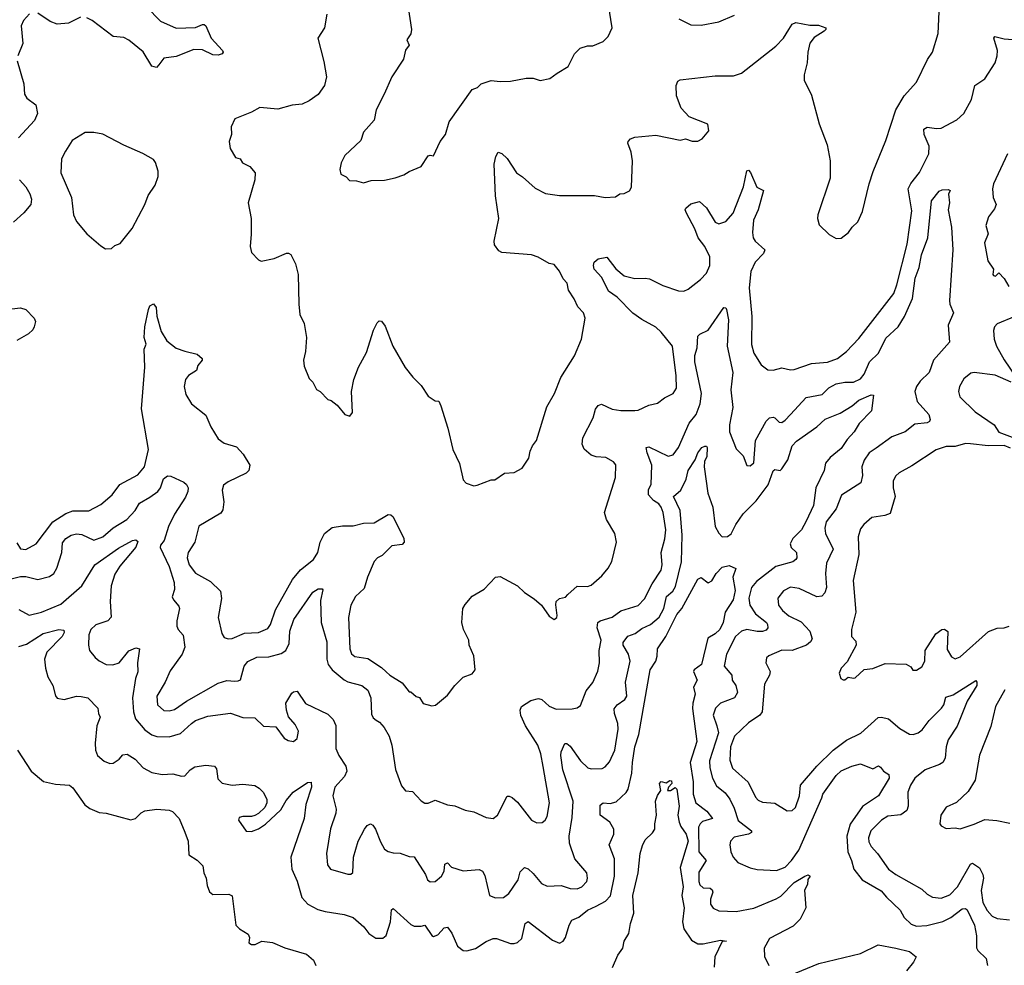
# Model space of a CAD drawing. Extents: x 1771496 to 1971148, y 471553 to 643630.
# Tile 385 of 656: x 1873110 to 1878736, y 554946 to 560351. Entities that reach past the tile are written whole.
import ezdxf

# ---------------------------------------------------------------- set-up
doc = ezdxf.new("R2010")
doc.units = 0

msp = doc.modelspace()

# ---------------------------------------------------------------- linework, layer by layer
at = {"layer": '0CON10XD'}
for points in [[(1873834.5, 560425), (1873915, 560342.1), (1874005, 560301.5), (1874115, 560306.5), (1874155, 560324.3), (1874165, 560324), (1874174, 560315), (1874204.7, 560244.7), (1874268.8, 560175), (1874273.3, 560165), (1874267.5, 560155), (1874245, 560148), (1874215, 560150), (1874155, 560178.1), (1874105, 560181.1), (1874005, 560140), (1873935, 560131.9), (1873905, 560093.8), (1873892.7, 560077.3), (1873865, 560084.4), (1873816.4, 560166.4), (1873735, 560233.6), (1873705, 560249.1), (1873643.9, 560253.9), (1873525, 560345.5), (1873495, 560362.2)], [(1875326, 560445), (1875350, 560295), (1875345, 560270), (1875323.3, 560235), (1875336.2, 560205), (1875314.2, 560175.8), (1875304.2, 560125), (1875236, 560025), (1875194, 559925), (1875146.9, 559835), (1875135, 559776.7), (1875075, 559707.5), (1875059.1, 559660.9), (1874967.5, 559575), (1874947, 559533), (1874940, 559495), (1874945, 559467.5), (1874975, 559452.5), (1874995, 559432.5), (1875035, 559430), (1875075, 559417.5), (1875118.3, 559431.7), (1875195, 559433.3), (1875255, 559446.7), (1875305.9, 559464.1), (1875335, 559483.3), (1875405, 559512.5), (1875445, 559572.5), (1875455, 559576.7), (1875475, 559572.5), (1875513.3, 559655), (1875543.3, 559695), (1875565, 559767.5), (1875695, 559952.5), (1875726.1, 559963.9), (1875746.4, 559983.6), (1875805, 560002.5), (1875855, 559996.7), (1875915, 560000), (1876005, 560016.2), (1876045, 560016.7), (1876085, 560003.3), (1876140, 560015), (1876182.5, 560045), (1876245, 560082.5), (1876281.2, 560155), (1876312.7, 560187.3), (1876355, 560201.2), (1876385, 560201.2), (1876443.6, 560226.4), (1876473.3, 560255), (1876496.2, 560305), (1876475.4, 560435.4)], [(1873166, 560385), (1873132.9, 560347.1), (1873119.1, 560315), (1873128.5, 560215), (1873100.4, 560145)], [(1873457.5, 560365), (1873389.2, 560330.8), (1873325, 560325.4), (1873285, 560340), (1873215, 560387.3)], [(1874865, 560382.5), (1874851.4, 560305), (1874814.2, 560245), (1874847.5, 560112.5), (1874864, 560025), (1874851.4, 559975), (1874815, 559924.2), (1874763.6, 559886.4), (1874725, 559868.1), (1874668.3, 559861.7), (1874585, 559839.4), (1874481.7, 559848.3), (1874435, 559822.5), (1874340, 559785), (1874318.3, 559738.3), (1874320, 559695), (1874307.5, 559655), (1874312.5, 559615), (1874343.6, 559563.6), (1874370, 559555), (1874383.6, 559533.6), (1874425, 559512.5), (1874456.1, 559476.1), (1874453.8, 559435), (1874416.7, 559305), (1874433.8, 559215), (1874434, 559125), (1874426.7, 559055), (1874435, 559020), (1874475, 558977.5), (1874491.2, 558971.2), (1874565, 558986), (1874635, 559015.8), (1874647.1, 559017.1), (1874659.7, 559009.7), (1874686, 558955), (1874701.4, 558895), (1874705.7, 558725), (1874711.2, 558665), (1874736, 558615), (1874748.8, 558535), (1874743.8, 558455), (1874731.2, 558405), (1874735, 558370), (1874765, 558300), (1874785, 558280), (1874807, 558237), (1874827.5, 558225), (1874870.7, 558180.7), (1874890, 558175), (1874925, 558147.5), (1874967.5, 558095), (1874996.1, 558083.9), (1875011.2, 558105), (1875005.7, 558225), (1875018.9, 558295), (1875045.6, 558365), (1875092, 558448), (1875132.8, 558577.2), (1875152.4, 558617.6), (1875165, 558628.8), (1875176.9, 558626.9), (1875198.3, 558598.3), (1875242.5, 558485), (1875312.4, 558362.4), (1875356.8, 558306.8), (1875405, 558260), (1875445, 558200), (1875485, 558172.5), (1875505, 558170), (1875516, 558144), (1875557, 558017), (1875586.2, 557895), (1875623.8, 557815), (1875645, 557720), (1875661.7, 557701.7), (1875705, 557687.5), (1875725, 557690), (1875805, 557720), (1875825, 557720), (1875880.5, 557759.5), (1875935, 557763.3), (1875981.7, 557788.3), (1876018.8, 557845), (1876026.7, 557885), (1876040, 557915), (1876063.9, 557946.1), (1876122.2, 558137.8), (1876165.5, 558214.5), (1876203.3, 558305), (1876279.7, 558430.3), (1876320, 558525), (1876342, 558645), (1876331.2, 558675), (1876299.2, 558709.2), (1876278.8, 558755), (1876246.2, 558805), (1876238, 558845), (1876215, 558870), (1876195, 558913.8), (1876165, 558951.2), (1876135, 558958), (1876073, 558993), (1876035, 559007.1), (1875865, 559020), (1875849.1, 559029.1), (1875823.3, 559063.3), (1875820.9, 559085), (1875848.1, 559215), (1875828.9, 559345), (1875821.8, 559525), (1875831.3, 559568.7), (1875845, 559593.3), (1875865, 559586.7), (1875895, 559556.7), (1875948.8, 559475), (1875983.4, 559453.4), (1876055, 559387.1), (1876115, 559357.5), (1876195, 559346), (1876395, 559346), (1876455, 559333.8), (1876515, 559337.5), (1876540, 559355), (1876565, 559357.5), (1876595, 559372.5), (1876606.4, 559393.6), (1876611.2, 559545), (1876604, 559594), (1876586.2, 559645), (1876586.7, 559655), (1876600.6, 559669.4), (1876625, 559679.2), (1876745, 559690.8), (1876885, 559662), (1876915, 559670), (1876953, 559657), (1876985, 559657.5), (1877009.3, 559670.7), (1877047.5, 559715), (1877043, 559753), (1876935.8, 559795.8), (1876890.8, 559845), (1876863.1, 559915), (1876860.8, 559975), (1876871.4, 559998.6), (1876885, 560008), (1877085, 560030.5), (1877189.8, 560030.2), (1877235, 560044.5), (1877430.9, 560199.1), (1877474.3, 560245), (1877505.5, 560294.5), (1877525, 560326.2), (1877545, 560334), (1877625, 560318.8), (1877675, 560318.8), (1877717.5, 560305), (1877717.5, 560295), (1877707.5, 560285), (1877650.4, 560249.6), (1877625, 560216.7), (1877614.4, 560165.6), (1877610.8, 560105), (1877592, 560035), (1877593.8, 560005), (1877635, 559920), (1877678.8, 559755), (1877723.8, 559635), (1877741.2, 559545), (1877742, 559445), (1877671.2, 559235), (1877670, 559215), (1877679.3, 559179.3), (1877735, 559122.5), (1877775, 559100), (1877805, 559102.5), (1877846.4, 559133.6), (1877867.5, 559165), (1877900, 559195), (1877926.2, 559255), (1877965, 559412.5), (1877987, 559483), (1878059.3, 559660.7), (1878116.9, 559835), (1878164.2, 559915), (1878235.5, 559994.5), (1878297.3, 560122.7), (1878326, 560165), (1878358.8, 560271.2), (1878364.4, 560395)], [(1876875.8, 560355.8), (1876945, 560322), (1877005, 560320), (1877105, 560338), (1877194.2, 560375.8)], [(1875205, 556623.3), (1875225, 556603.8), (1875295, 556560), (1875335, 556510), (1875345, 556510), (1875375, 556482.5), (1875395, 556477.5), (1875415, 556442.5), (1875465, 556430), (1875487, 556433), (1875555, 556490), (1875597.5, 556545), (1875645, 556592.5), (1875695, 556612.5), (1875712.5, 556635), (1875706.2, 556715), (1875678.8, 556775), (1875676.2, 556805), (1875646.3, 556866.3), (1875636.9, 556905), (1875642.5, 556985), (1875655, 557009.2), (1875695, 557055.8), (1875765, 557096), (1875830, 557165), (1875855, 557168.4), (1875954.7, 557114.7), (1875995, 557077.5), (1876050.3, 557040.3), (1876091.2, 557005), (1876135, 556942.5), (1876165, 556922.5), (1876180, 556935), (1876182.5, 556945), (1876173.6, 557006.4), (1876176.2, 557025), (1876195, 557042), (1876229.4, 557050.6), (1876241.9, 557065), (1876295, 557113.8), (1876355, 557112), (1876375, 557118.8), (1876437, 557173), (1876473.6, 557216.4), (1876493.3, 557255), (1876520, 557365), (1876511.2, 557415), (1876464.2, 557495), (1876452.5, 557535), (1876515.7, 557735), (1876516, 557806), (1876503.9, 557823.9), (1876458.9, 557848.9), (1876405, 557851.8), (1876375, 557861.1), (1876335.3, 557895.3), (1876325.3, 557925), (1876328.1, 557961.9), (1876386.4, 558075), (1876400.5, 558125), (1876415, 558145.8), (1876435, 558154.3), (1876495.6, 558125.6), (1876545, 558116.9), (1876625, 558116.7), (1876645, 558120), (1876705, 558147.1), (1876755, 558159.2), (1876795, 558190), (1876845, 558213.8), (1876862.5, 558245), (1876861.5, 558315), (1876840, 558485), (1876775, 558565.7), (1876745, 558593.1), (1876665, 558636.5), (1876613.6, 558673.6), (1876525, 558764.4), (1876475, 558799.2), (1876437.2, 558877.2), (1876392.5, 558925), (1876388.8, 558945), (1876393.3, 558965), (1876415, 558983.3), (1876465, 558993.3), (1876517.4, 558927.4), (1876565, 558887.8), (1876625, 558871.5), (1876685, 558873.8), (1876708.9, 558868.9), (1876785, 558832.2), (1876875, 558801.9), (1876905, 558800), (1876929.7, 558810.3), (1877000, 558865), (1877035, 558902), (1877054.6, 558945.4), (1877053.8, 558995), (1877026.1, 559055), (1876987.9, 559105), (1876968.2, 559155), (1876920, 559245), (1876913.3, 559265), (1876916.4, 559273.6), (1876945, 559297.5), (1876995, 559311.2), (1877035.6, 559275), (1877085, 559194), (1877105, 559184), (1877145, 559196.9), (1877186.4, 559245), (1877246.4, 559395), (1877265, 559487.5), (1877275, 559490), (1877286.7, 559476.7), (1877323.2, 559393.2), (1877360, 559375), (1877329.2, 559265), (1877303.3, 559205), (1877297.8, 559135), (1877301.9, 559105), (1877312.5, 559085), (1877368, 559035), (1877360, 559015), (1877313.1, 558965), (1877287.9, 558912.1), (1877278.6, 558818.6), (1877294.6, 558655), (1877291.5, 558495), (1877304.5, 558445), (1877348, 558378), (1877385, 558349.2), (1877415, 558348.6), (1877465, 558361.4), (1877515, 558350), (1877535, 558351.1), (1877635, 558385.5), (1877725.9, 558394.1), (1877783.8, 558415), (1877835, 558454.3), (1877905, 558528.6), (1878105, 558785.8), (1878123.2, 558835), (1878181.8, 559068.2), (1878207.8, 559257.8), (1878187.8, 559385), (1878203.3, 559415), (1878252.3, 559477.7), (1878305.6, 559585), (1878307.4, 559627.4), (1878278.8, 559695), (1878277.5, 559725), (1878295, 559736.2), (1878348.8, 559728.8), (1878375, 559731.4), (1878465, 559777.8), (1878505.3, 559814.7), (1878549.6, 559895), (1878567.5, 559975), (1878625, 560011.9), (1878684.2, 560104.2), (1878696.5, 560145), (1878697.8, 560175), (1878676.2, 560245), (1878682.5, 560255), (1878735, 560241.1), (1878785, 560238.5)], [(1873096.2, 560115), (1873133.8, 559985), (1873137.5, 559925), (1873151.7, 559901.7), (1873201.9, 559865), (1873212.5, 559815), (1873194.4, 559775), (1873102.9, 559675)], [(1873600.7, 559040.7), (1873635, 559042.5), (1873655, 559060), (1873685, 559072.5), (1873752.3, 559157.7), (1873826, 559295), (1873844.4, 559345.6), (1873884.2, 559405.8), (1873902, 559455), (1873902.5, 559485), (1873886.7, 559535), (1873875, 559552.5), (1873815, 559586.7), (1873705, 559633.3), (1873585, 559697.5), (1873535, 559706.2), (1873484.4, 559705.6), (1873410.5, 559659.5), (1873371.3, 559598.7), (1873350, 559555), (1873346.2, 559475), (1873406.2, 559335), (1873417.5, 559235), (1873435, 559197.5), (1873495, 559127.5), (1873575, 559057.5), (1873600.7, 559040.7)], [(1878755, 559583.8), (1878675, 559412.5), (1878669.2, 559385), (1878672, 559335), (1878690, 559295), (1878679.7, 559270.3), (1878646, 559225), (1878630.8, 559175), (1878643.9, 559126.1), (1878624.2, 559075), (1878643, 558973), (1878673.8, 558925), (1878670.6, 558895), (1878675, 558888), (1878686.7, 558885), (1878705, 558903.8), (1878735, 558871.1), (1878762.2, 558825)], [(1873109.1, 559435), (1873145.5, 559395), (1873168.2, 559355), (1873178.8, 559325), (1873174.5, 559295), (1873135, 559246.9), (1873075, 559194.4)], [(1873055, 557153.8), (1873115, 557167.7), (1873145, 557168), (1873215, 557152.1), (1873281.4, 557168.6), (1873305.7, 557185), (1873323.2, 557216.8), (1873351.1, 557305), (1873355, 557360), (1873373.5, 557386.5), (1873405, 557404.5), (1873435, 557412.2), (1873465, 557408.1), (1873534.2, 557375.8), (1873585, 557394.5), (1873645, 557446.4), (1873722.5, 557495), (1873769.6, 557545), (1873795, 557588.2), (1873855, 557621.4), (1873900, 557655), (1873914.2, 557675), (1873932.7, 557727.3), (1873955, 557744.7), (1873975, 557742), (1874048.2, 557708.2), (1874063.2, 557695), (1874072.5, 557675), (1874071.5, 557655), (1874057.3, 557622.7), (1873995.3, 557525), (1873961.6, 557455), (1873935.4, 557375), (1873915, 557347.5), (1873912.9, 557335), (1873963.9, 557225), (1873993.3, 557135), (1873995.6, 557095), (1873981.7, 557051.7), (1873988.8, 557035), (1874019.7, 556999.7), (1874024.3, 556985), (1874007.9, 556915), (1874007.9, 556885), (1874015.5, 556865), (1874043.8, 556833.8), (1874054.4, 556765), (1874038.9, 556725), (1873970.6, 556629.4), (1873941.5, 556565), (1873894.5, 556485), (1873897.5, 556435), (1873935, 556402.9), (1873965, 556400.8), (1873995, 556408.6), (1874064.1, 556455.9), (1874245, 556557.8), (1874295, 556573.6), (1874338.9, 556571.1), (1874358.7, 556571.3), (1874371.5, 556578.5), (1874393.9, 556656.1), (1874415, 556681.9), (1874465, 556706.9), (1874535, 556710), (1874605, 556728.5), (1874630.5, 556745), (1874650.9, 556785), (1874654.7, 556855), (1874676.6, 556923.4), (1874785, 557078.1), (1874815, 557097.1), (1874838, 557098), (1874842.5, 557092.5), (1874828.8, 557031.2), (1874832.3, 556905), (1874864.7, 556794.7), (1874864.7, 556695), (1874872.8, 556665), (1874895, 556634.6), (1874965, 556578.2), (1874986.2, 556566.2), (1875065, 556545.5), (1875099.5, 556519.5), (1875117.5, 556475), (1875120.9, 556380.9), (1875129.7, 556359.7), (1875146.8, 556346.8), (1875166.9, 556335), (1875193.1, 556305), (1875221.8, 556255), (1875236.5, 556205), (1875258.2, 556065), (1875292.2, 555972.2), (1875315, 555944), (1875355, 555940), (1875405, 555886.7), (1875425, 555873.8), (1875445, 555873.8), (1875485, 555890), (1875555, 555864.2), (1875597, 555857), (1875655, 555832.5), (1875705, 555824), (1875775, 555790.6), (1875815, 555785.7), (1875840, 555805), (1875895, 555913.3), (1875906.4, 555913.6), (1875925, 555905.8), (1875955, 555878.2), (1876035, 555776.4), (1876065, 555761.2), (1876095, 555762.5), (1876112.2, 555775), (1876125, 555796), (1876137.3, 555875), (1876101.9, 556081.9), (1876088.8, 556155), (1876070.5, 556205), (1876000.8, 556315), (1875974.3, 556374.3), (1875969.7, 556405), (1875977.5, 556425), (1876030.6, 556459.4), (1876075, 556471.6), (1876094.8, 556464.8), (1876135, 556427.5), (1876175, 556410.9), (1876267.3, 556412.7), (1876295, 556418.1), (1876315, 556430.8), (1876346.9, 556515), (1876385, 556561.9), (1876413.6, 556626.4), (1876422.5, 556675), (1876420.8, 556745), (1876433.6, 556805), (1876410.8, 556875), (1876414.4, 556905), (1876428.1, 556915), (1876495, 556936.7), (1876545, 556971.6), (1876645, 557002.9), (1876680.1, 557039.9), (1876725, 557126.2), (1876775.4, 557205), (1876781.1, 557235), (1876775.4, 557305), (1876796.8, 557383.2), (1876803.2, 557435), (1876788.1, 557535), (1876775.9, 557565), (1876763, 557583), (1876732.8, 557602.8), (1876703.3, 557635), (1876703.2, 557665), (1876717.8, 557695), (1876723, 557805), (1876695, 557876), (1876690.6, 557905), (1876705, 557909.5), (1876815, 557856.2), (1876845, 557864.4), (1876874.5, 557905), (1876935.4, 558045), (1876975, 558094.4), (1876997.8, 558155), (1877006.3, 558215), (1876968.2, 558395), (1876968.3, 558431.7), (1876981.2, 558475), (1876985, 558542.5), (1876996.2, 558553.8), (1877045, 558576.2), (1877133.8, 558705), (1877145, 558703.3), (1877150, 558695), (1877160.6, 558635), (1877152.7, 558485), (1877185.3, 558334.7), (1877174.1, 558235), (1877185.3, 558135), (1877166.6, 558035), (1877166.2, 557995), (1877205, 557897.5), (1877245, 557857.5), (1877265, 557802.5), (1877285, 557800), (1877305, 557817.5), (1877315.4, 557945), (1877375, 558056.9), (1877395, 558074.4), (1877415, 558080), (1877426.2, 558076.2), (1877450.4, 558050.4), (1877465, 558048.6), (1877485, 558061.4), (1877515.7, 558095), (1877605, 558192.2), (1877695, 558208.6), (1877732.9, 558247.1), (1877775, 558269.6), (1877825, 558278.7), (1877875, 558278.8), (1877915, 558298.5), (1877935, 558324.4), (1877966.3, 558395), (1878017.1, 558445), (1878059.4, 558530.6), (1878129.7, 558595), (1878165.9, 558655), (1878212.8, 558757.2), (1878226.3, 558873.7), (1878250.6, 558935), (1878263.4, 559006.6), (1878300.4, 559105), (1878320.5, 559315), (1878365, 559370), (1878381.7, 559378.3), (1878415, 559380), (1878427.5, 559375), (1878417, 559353), (1878423.8, 559305), (1878416, 559265), (1878435.4, 559165), (1878442.1, 559035), (1878423.6, 558745), (1878425.6, 558725), (1878445.7, 558675), (1878415.5, 558605), (1878422.5, 558507.5), (1878331.5, 558405), (1878306.7, 558335), (1878255, 558285.6), (1878234.6, 558255), (1878225.4, 558225), (1878239.3, 558169.3), (1878305.6, 558095), (1878312.5, 558065), (1878308.8, 558055), (1878295, 558047.1), (1878225, 558039.1), (1878170, 557995), (1878093.7, 557966.3), (1878005, 557901.8), (1877965, 557875.6), (1877936.1, 557833.9), (1877923.1, 557795), (1877925.4, 557745), (1877916.5, 557703.5), (1877806.2, 557633.8), (1877775.3, 557554.7), (1877718.8, 557481.2), (1877711.2, 557445), (1877714.7, 557415), (1877759.2, 557325), (1877720.6, 557245), (1877715.3, 557185), (1877721.1, 557105), (1877711.8, 557075), (1877693.4, 557056.6), (1877665, 557051.6), (1877565, 557098.9), (1877515, 557107.3), (1877474, 557086), (1877441.9, 557045), (1877446.4, 557005), (1877468.2, 556975), (1877505, 556943.4), (1877575, 556909.3), (1877624.6, 556855), (1877637.9, 556812.1), (1877629.4, 556795), (1877605.7, 556775), (1877525, 556746.2), (1877465, 556747.1), (1877391.2, 556715), (1877376.8, 556703.2), (1877374.4, 556675), (1877398.9, 556625), (1877394.4, 556605), (1877366.8, 556553.2), (1877352.8, 556395), (1877339.5, 556375), (1877275, 556332.5), (1877194.8, 556255.2), (1877171.1, 556195), (1877167.9, 556117.9), (1877183.8, 556073.8), (1877272.4, 555992.4), (1877315, 555908), (1877330.6, 555890.6), (1877355, 555878.9), (1877425, 555873.1), (1877495, 555829.4), (1877525, 555830.6), (1877542.7, 555847.3), (1877565.3, 555915), (1877571.8, 555975), (1877665, 556084.5), (1877758.1, 556175), (1877835, 556232.1), (1877916.9, 556273.1), (1878015, 556361.9), (1878035.7, 556364.3), (1878075, 556355.6), (1878139.5, 556299.5), (1878195, 556267.9), (1878215, 556264.6), (1878245, 556274.6), (1878267.7, 556292.3), (1878306.9, 556345), (1878378.2, 556415), (1878390.4, 556435), (1878402.2, 556477.8), (1878445, 556492.5), (1878573.3, 556573.3), (1878580, 556565), (1878580, 556545), (1878524.4, 556455.6), (1878467.6, 556312.4), (1878415.4, 556235), (1878404.7, 556195), (1878399.5, 556130.5), (1878384.7, 556105.3), (1878365.8, 556094.2), (1878285, 556063.8), (1878225, 556016.4), (1878200, 555975), (1878184.6, 555935), (1878187.8, 555855), (1878179.7, 555830.3), (1878145, 555806.9), (1878071.8, 555798.2), (1878035, 555776.5), (1877974.7, 555715), (1877960.6, 555675), (1877962.6, 555652.6), (1877975.7, 555625.7), (1878012.7, 555585), (1878075.2, 555495.2), (1878116, 555466), (1878265, 555381.8), (1878295, 555352.5), (1878325.3, 555335.3), (1878375, 555330.8), (1878425, 555349.4), (1878468.9, 555395), (1878542.9, 555525), (1878555, 555530.8), (1878594.2, 555504.2), (1878614.1, 555465), (1878617.1, 555445), (1878604.3, 555374.3), (1878612.9, 555305), (1878639, 555259), (1878667.8, 555227.8), (1878695.4, 555214.6), (1878766.2, 555206.2)], [(1873095, 557360), (1873115, 557325.8), (1873145, 557323.1), (1873204.7, 557355.3), (1873299.8, 557480.2), (1873375, 557528), (1873415, 557544.2), (1873505, 557544), (1873575, 557580), (1873638.9, 557635), (1873683.3, 557695), (1873785, 557748.9), (1873822.9, 557795), (1873846.8, 557895), (1873807.4, 558127.4), (1873826.1, 558365), (1873822.5, 558467.5), (1873834, 558496), (1873822.5, 558535), (1873824.6, 558595), (1873845.8, 558695), (1873855, 558716.2), (1873876, 558726), (1873890, 558705), (1873893.2, 558656.8), (1873919.4, 558569.4), (1873950.8, 558515), (1874004.3, 558474.3), (1874054.4, 558455.6), (1874125, 558440), (1874153.3, 558415), (1874153.3, 558405), (1874127.5, 558375), (1874120, 558345), (1874075, 558317.1), (1874057.8, 558295), (1874050, 558255), (1874059.3, 558209.3), (1874091.4, 558155), (1874175, 558091.2), (1874203.1, 558023.1), (1874244, 557955), (1874279.7, 557929.7), (1874348.6, 557908.6), (1874387.8, 557867.8), (1874424.6, 557805), (1874419.5, 557775), (1874405, 557758.6), (1874300.9, 557709.1), (1874275, 557690), (1874267.5, 557662.5), (1874277.5, 557595), (1874270.7, 557549.3), (1874259.8, 557530.2), (1874134.6, 557455.4), (1874111.1, 557365), (1874074, 557306), (1874067.5, 557275), (1874079.5, 557235), (1874115, 557187.8), (1874200.7, 557140.7), (1874258.6, 557085), (1874263.2, 557043.2), (1874245.5, 556934.5), (1874265, 556842.5), (1874279.2, 556819.2), (1874301.7, 556811.7), (1874325, 556813.5), (1874395, 556843.8), (1874475, 556847.7), (1874528.3, 556871.7), (1874544.5, 556895), (1874572.9, 556977.1), (1874669.1, 557150.9), (1874715, 557205.6), (1874788.9, 557265), (1874814.4, 557305), (1874826.9, 557365), (1874852.5, 557415), (1874895, 557448.6), (1874955, 557457.5), (1875015, 557458.1), (1875075, 557473.3), (1875135, 557474.3), (1875215, 557522.5), (1875231.7, 557521.7), (1875245, 557510), (1875306.2, 557385), (1875308, 557365), (1875295, 557351.4), (1875236.4, 557343.6), (1875182.4, 557287.6), (1875155, 557274.3), (1875135.7, 557255), (1875097.3, 557165), (1875079.3, 557100.7), (1875030, 557055), (1875001.9, 557005), (1874990, 556935), (1874996.9, 556755), (1875006.4, 556726.4), (1875025, 556711.9), (1875099.3, 556699.3), (1875177.9, 556647.9), (1875205, 556623.3)], [(1873065, 558697.5), (1873115, 558704.4), (1873145, 558694.3), (1873192.9, 558645), (1873200.5, 558625), (1873193.1, 558595), (1873185, 558578), (1873160, 558555), (1873095, 558517.1)], [(1878796.2, 558655), (1878696.6, 558613.4), (1878680.8, 558595), (1878674.2, 558575), (1878678, 558525), (1878692.5, 558485), (1878735, 558406.2), (1878803.8, 558305)], [(1878775, 558280), (1878685, 558319.2), (1878565, 558334), (1878545, 558330), (1878505, 558298.8), (1878480.8, 558255), (1878474, 558225), (1878483.3, 558195), (1878570, 558110), (1878679.2, 558035), (1878705, 557993.3), (1878780.8, 557965)], [(1876236.2, 556213.8), (1876255, 556199.4), (1876315, 556114.5), (1876356, 556075), (1876375, 556070), (1876438.9, 556071.1), (1876455, 556080.6), (1876480, 556110), (1876510.9, 556175), (1876530.4, 556295), (1876528.1, 556328.1), (1876509.6, 556385), (1876508, 556412), (1876524.3, 556435), (1876568.1, 556465), (1876579.2, 556485), (1876571.1, 556565), (1876598.8, 556685), (1876588.7, 556725), (1876558.9, 556775), (1876558.9, 556791.1), (1876585, 556827.3), (1876627.9, 556842.1), (1876665, 556870.5), (1876715, 556893.8), (1876764.4, 556935.6), (1876791, 556985), (1876806.2, 557053.8), (1876842.9, 557085), (1876858.6, 557111.4), (1876891.4, 557251.4), (1876895.6, 557405), (1876884.3, 557545), (1876845.6, 557625), (1876888.2, 557661.8), (1876917.9, 557725), (1876929.7, 557775), (1876970.9, 557835), (1876985, 557876), (1877008.8, 557905), (1877025, 557913.8), (1877035, 557912.5), (1877038, 557905), (1877036.2, 557855), (1877022.9, 557825), (1877021.4, 557795), (1877041.8, 557645), (1877071.1, 557565), (1877084.6, 557455), (1877105.5, 557415.5), (1877125, 557394.2), (1877155, 557397.5), (1877175, 557412), (1877201.8, 557465), (1877245, 557526.9), (1877318.6, 557601.4), (1877387, 557693), (1877415, 557772.5), (1877425, 557780), (1877455, 557774.4), (1877465, 557783.1), (1877498.9, 557835), (1877523.7, 557915), (1877548.4, 557941.6), (1877665, 558024.5), (1877713.3, 558066.7), (1877797.8, 558102.2), (1877867.1, 558142.9), (1877905, 558175.5), (1877975, 558206), (1877990, 558205), (1877977.5, 558115), (1877906.5, 558043.5), (1877878.9, 557995), (1877838.9, 557951.1), (1877805, 557900.6), (1877740.8, 557849.2), (1877714.1, 557815.9), (1877707.1, 557775), (1877660.3, 557675), (1877645.8, 557575), (1877603.9, 557485), (1877577.5, 557435), (1877527.7, 557385), (1877512.9, 557355), (1877519.4, 557335), (1877548.9, 557305), (1877550.6, 557275), (1877545.7, 557265), (1877527.8, 557252.2), (1877431.5, 557225), (1877319.8, 557140.2), (1877292.8, 557105), (1877276.8, 557045), (1877281.8, 557005), (1877314.7, 556955), (1877376.8, 556905), (1877384, 556895), (1877384.7, 556875), (1877375, 556861.8), (1877355, 556853.7), (1877325, 556853.8), (1877265, 556866.1), (1877234.2, 556855.8), (1877200.7, 556825), (1877148.2, 556725), (1877135.4, 556655), (1877180.5, 556605), (1877180.6, 556575), (1877201.8, 556545), (1877212.1, 556505), (1877195, 556475.5), (1877115, 556444.7), (1877085.4, 556415), (1877073.8, 556375), (1877094.7, 556315), (1877103.2, 556275), (1877051.6, 556115), (1877053.5, 556075), (1877068.7, 556015), (1877091.9, 555971.9), (1877141.1, 555931.1), (1877167.5, 555895), (1877192.9, 555845), (1877215, 555772.9), (1877291.1, 555715), (1877291.4, 555705), (1877274.7, 555695.3), (1877192.3, 555677.7), (1877171.5, 555655), (1877167.3, 555635), (1877174.7, 555594.7), (1877186.7, 555565), (1877213.9, 555533.9), (1877285, 555503.1), (1877324.5, 555494.5), (1877435, 555487.9), (1877485, 555507.9), (1877520, 555545), (1877562, 555605), (1877693, 555903), (1877699.5, 555925), (1877775, 556031.5), (1877805, 556056.9), (1877865, 556084.4), (1877915, 556098), (1877985, 556068.8), (1878016.7, 556086.7), (1878029.3, 556079.3), (1878046.7, 556055), (1878076.4, 556036.4), (1878078, 556015), (1878016.7, 555915), (1877925.8, 555854.2), (1877855, 555752.9), (1877836.6, 555685), (1877841.8, 555595), (1877863.5, 555545), (1877876.2, 555496.2), (1877924.6, 555434.6), (1878032.4, 555372.4), (1878062.9, 555335), (1878142, 555262), (1878165, 555220), (1878205, 555180.6), (1878235, 555170.4), (1878294.6, 555174.6), (1878385, 555196.4), (1878430.5, 555219.5), (1878495, 555269.4), (1878515, 555271.4), (1878525, 555264), (1878565.3, 555175), (1878578.2, 555115), (1878576.8, 555046.8), (1878585, 555031.2), (1878632.9, 554985), (1878640.5, 554945)], [(1878771.6, 557901.6), (1878735, 557917.8), (1878645, 557914.7), (1878543.5, 557926.5), (1878515, 557928.8), (1878455, 557912.3), (1878405, 557912.2), (1878347, 557893), (1878208.8, 557801.2), (1878135, 557760.8), (1878116.6, 557743.4), (1878101.4, 557715), (1878101.9, 557675), (1878113.3, 557625), (1878085, 557528), (1878053.6, 557516.4), (1877980, 557505), (1877934.5, 557465.5), (1877915, 557440), (1877900.6, 557395), (1877905.8, 557294.2), (1877872.2, 557145), (1877888.8, 556965), (1877862.5, 556865), (1877862.5, 556825), (1877888.3, 556798.3), (1877890, 556775), (1877838.8, 556681.2), (1877804, 556645), (1877792.5, 556615), (1877802.5, 556585), (1877815, 556577.5), (1877825, 556577.5), (1877845, 556592.5), (1877875, 556587.5), (1877885, 556590), (1877935, 556636.7), (1877985, 556643.3), (1878055, 556671.2), (1878175, 556666.7), (1878203, 556653), (1878213.9, 556633.9), (1878235, 556633.3), (1878265, 556652.5), (1878283.3, 556685), (1878284.2, 556745.8), (1878345, 556840), (1878380, 556865), (1878395, 556867.5), (1878413.6, 556853.6), (1878410.9, 556750.9), (1878435, 556710), (1878455, 556698), (1878485, 556709.2), (1878645.8, 556854.2), (1878695, 556873.6), (1878735, 556874.5), (1878764, 556885)], [(1873105, 556978.9), (1873165, 556948.2), (1873234.5, 556964.5), (1873345, 557010.7), (1873464.8, 557115.2), (1873540.5, 557235), (1873675, 557330), (1873755, 557374.3), (1873775, 557378), (1873785, 557367.5), (1873775, 557336.2), (1873682.1, 557227.9), (1873655, 557181.4), (1873632.7, 557115), (1873627.8, 557025), (1873633.8, 556936.2), (1873614, 556915), (1873545, 556892.1), (1873517.5, 556865), (1873505.5, 556835), (1873503.1, 556775), (1873510, 556745), (1873540.8, 556705), (1873565, 556685.7), (1873605, 556665.7), (1873643, 556663), (1873679.4, 556675), (1873735, 556744.3), (1873775, 556761.2), (1873795.7, 556755.7), (1873783.5, 556675), (1873786, 556624), (1873771.5, 556585), (1873754.7, 556475), (1873760.3, 556395), (1873772.5, 556355), (1873825, 556291.2), (1873865, 556263.8), (1873895, 556253.2), (1873965, 556251.6), (1874028.9, 556271.1), (1874091.5, 556328.5), (1874115, 556345.3), (1874185, 556370.5), (1874315, 556386.7), (1874385, 556361.9), (1874455, 556360), (1874503.3, 556313.3), (1874575, 556310), (1874621.2, 556245), (1874645, 556230.8), (1874675, 556226.2), (1874695, 556242.5), (1874703.3, 556285), (1874685, 556323.1), (1874646.4, 556366.4), (1874634.3, 556405), (1874630.6, 556445), (1874665, 556501.2), (1874675, 556510), (1874695, 556512.5), (1874743, 556443), (1874871.1, 556381.1), (1874900.7, 556350.7), (1874917.4, 556317.4), (1874916.8, 556185), (1874934.7, 556144.7), (1874973.8, 556085), (1874980, 556055), (1874965.6, 556025), (1874910.9, 555965), (1874899.1, 555915), (1874918, 555838), (1874917.5, 555815), (1874885.6, 555725.6), (1874864.4, 555585), (1874869.7, 555519.7), (1874886.7, 555495), (1874985, 555467.1), (1875002.3, 555467.7), (1875014.2, 555475.8), (1875018.5, 555565), (1875044.6, 555655), (1875081.1, 555725), (1875095.8, 555745), (1875115, 555754.4), (1875127.7, 555747.7), (1875144.3, 555725), (1875171.4, 555651.4), (1875195, 555610.8), (1875215, 555597.1), (1875245, 555588.6), (1875285, 555586.9), (1875335, 555568), (1875365, 555565.7), (1875429.2, 555465), (1875441.4, 555435), (1875455, 555422.5), (1875485, 555424.3), (1875520, 555455), (1875536, 555485), (1875540, 555525), (1875555, 555532), (1875577.1, 555507.1), (1875645, 555486.7), (1875735, 555493.8), (1875755, 555483.3), (1875769.1, 555459.1), (1875795.8, 555345.8), (1875828.8, 555331.2), (1875875, 555334.3), (1875905, 555356.9), (1875958.2, 555435), (1875969.5, 555480.5), (1875995, 555506), (1876015, 555498), (1876045, 555470), (1876092.8, 555412.8), (1876125, 555399.2), (1876205, 555401.9), (1876255, 555385.3), (1876295, 555383.1), (1876323.1, 555395), (1876350.6, 555425), (1876355.6, 555445), (1876351.1, 555475), (1876282.2, 555555), (1876251.1, 555645), (1876249.4, 555685), (1876268.1, 555791.9), (1876272.3, 555885), (1876213.7, 556063.7), (1876202.2, 556145), (1876204.2, 556165.8), (1876225, 556213.3), (1876236.2, 556213.8)], [(1876753.8, 556713.8), (1876754.5, 556755), (1876802, 556825), (1876865, 556951.5), (1876894.2, 556985.8), (1876985, 557153.8), (1877005, 557163.3), (1877045, 557132), (1877066.2, 557143.8), (1877090.8, 557185), (1877125, 557221.2), (1877165, 557231.2), (1877202.5, 557215), (1877186, 557165), (1877199.2, 557089.2), (1877187.7, 557035), (1877141.5, 556965), (1877129.4, 556905), (1877110.4, 556865), (1877085, 556841.2), (1877042.1, 556815), (1877005.4, 556665), (1876965, 556635.6), (1876960, 556625), (1876982.2, 556575), (1876961.2, 556535), (1876969.5, 556495), (1876956.2, 556445), (1876954.8, 556414.8), (1876980.3, 556225), (1876942.1, 556105), (1876958.7, 555995), (1876958.1, 555925), (1876974.6, 555874.6), (1877036.4, 555826.4), (1877069.2, 555785), (1877012.2, 555767.8), (1876998.2, 555755), (1876990, 555735), (1876991.4, 555595), (1877033.8, 555545), (1876990.7, 555479.3), (1876990.9, 555425), (1876996.4, 555406.4), (1877015, 555388.8), (1877055, 555386.4), (1877068.1, 555378.1), (1877071.2, 555365), (1877058.5, 555325), (1877058, 555295), (1877073.6, 555273.6), (1877105, 555256.9), (1877205, 555254.5), (1877305, 555272.2), (1877433.8, 555326.2), (1877458.8, 555341.2), (1877535, 555419.3), (1877595.9, 555455.9), (1877615, 555462.5), (1877627.5, 555455), (1877614, 555436), (1877611.7, 555408.3), (1877594.2, 555375.8), (1877601.9, 555275), (1877570.8, 555209.2), (1877530.3, 555169.7), (1877395, 555098.5), (1877364.7, 555045), (1877366.5, 554996.5), (1877390.4, 554945)], [(1873105, 556769.1), (1873149.1, 556780.9), (1873245, 556843.1), (1873335, 556865.8), (1873362.3, 556862.3), (1873365, 556847.5), (1873353.5, 556825), (1873265.3, 556735), (1873252.9, 556695), (1873257.5, 556645), (1873272.1, 556595), (1873300.5, 556545), (1873316, 556486), (1873325, 556473.3), (1873365, 556466.2), (1873435, 556484), (1873462.3, 556482.3), (1873500, 556475), (1873557.5, 556415), (1873560.6, 556385), (1873570.8, 556365), (1873550.8, 556315), (1873540.8, 556215), (1873543.1, 556175), (1873555.5, 556145.5), (1873592.8, 556112.8), (1873625, 556100), (1873645, 556102), (1873678.8, 556125), (1873700.3, 556149.7), (1873725, 556152.5), (1873770, 556125), (1873816.2, 556075), (1873865, 556048.6), (1873925, 556035.8), (1873985, 556040.8), (1874035, 556026.7), (1874055, 556030), (1874085, 556064), (1874110.3, 556079.7), (1874175, 556090), (1874224, 556084), (1874235, 556070), (1874241.9, 556011.9), (1874267.3, 555987.3), (1874325, 555975.8), (1874385, 555980.8), (1874455, 555973.3), (1874479.5, 555959.5), (1874503, 555933), (1874523, 555893), (1874523.3, 555875), (1874511.7, 555848.3), (1874475.8, 555814.2), (1874455, 555803.3), (1874435, 555797.5), (1874385, 555797.5), (1874365, 555790), (1874360, 555775), (1874405, 555713.3), (1874435, 555710), (1874474.2, 555725.8), (1874515, 555752.5), (1874603.1, 555835), (1874632.4, 555887.6), (1874673.9, 555936.1), (1874755, 555990.8), (1874775, 555993.3), (1874778.5, 555965), (1874744.6, 555865.4), (1874735.5, 555785), (1874659.5, 555565), (1874665.6, 555495), (1874696.9, 555426.9), (1874723.3, 555333.3), (1874756.2, 555296.2), (1874813.8, 555265), (1874855, 555252.9), (1874965, 555236.8), (1875015, 555219.2), (1875076.3, 555166.3), (1875105, 555127.8), (1875145, 555101.1), (1875185, 555100.6), (1875203.8, 555116.2), (1875228.5, 555195), (1875235, 555262.5), (1875245, 555270), (1875345, 555179.4), (1875365, 555170.8), (1875405, 555169.4), (1875425, 555175.8), (1875465, 555115.8), (1875475, 555110), (1875498.8, 555121.2), (1875535, 555160), (1875555, 555163.3), (1875579.3, 555129.3), (1875611.8, 555055), (1875645, 555030.6), (1875665, 555029.2), (1875715, 555041.9), (1875775, 555081.9), (1875815, 555100), (1875835, 555098.6), (1875915, 555071.4), (1875935, 555070), (1875955, 555077.1), (1875979.7, 555100.3), (1875998.1, 555185), (1876015, 555195.6), (1876155, 555089.2), (1876195, 555072), (1876215, 555083.8), (1876229.2, 555105), (1876250, 555175), (1876266.1, 555203.9), (1876305, 555221.2), (1876355, 555261.4), (1876403.9, 555283.9), (1876457.9, 555312.1), (1876486.1, 555343.9), (1876509.1, 555455), (1876510, 555555), (1876479.1, 555635), (1876505.4, 555695), (1876505.4, 555725), (1876482.7, 555765), (1876426.6, 555805), (1876428.1, 555861.9), (1876445, 555874.3), (1876485, 555871.5), (1876518.6, 555881.4), (1876575.3, 555934.7), (1876586.7, 555953.3), (1876609.1, 556045), (1876611.4, 556105), (1876625.6, 556194.4), (1876647.4, 556265), (1876712.5, 556635), (1876745.4, 556685), (1876753.8, 556713.8)], [(1878738.9, 556521.1), (1878685.7, 556425), (1878659.3, 556310.7), (1878595, 556147.5), (1878570, 556005), (1878530.9, 555939.1), (1878463.6, 555876.4), (1878405, 555850), (1878373.8, 555805), (1878367.5, 555755), (1878375, 555742.5), (1878405, 555727.5), (1878455, 555732.5), (1878485, 555726.7), (1878565, 555752), (1878625, 555778.6), (1878694.4, 555774.4), (1878768.7, 555758.7)], [(1873097.5, 556175), (1873176.7, 556055), (1873246.1, 555996.1), (1873315, 555981.2), (1873395, 555976.7), (1873415, 555960), (1873482.8, 555862.8), (1873512, 555842), (1873565, 555820.4), (1873605, 555815.5), (1873745, 555777.2), (1873771.9, 555785), (1873805, 555818.5), (1873825, 555828.2), (1873895, 555838.8), (1873965, 555833.6), (1873984.3, 555825), (1874021.2, 555785), (1874055, 555707.5), (1874072.5, 555655), (1874076.9, 555576.9), (1874125, 555547.5), (1874156.5, 555515), (1874161.8, 555475), (1874175.4, 555445), (1874182.1, 555402.1), (1874195.9, 555365.9), (1874215, 555350), (1874305, 555353.3), (1874325, 555342.5), (1874346.4, 555176.4), (1874366.2, 555155), (1874415.5, 555125), (1874424.3, 555105), (1874420, 555075), (1874435.6, 555065.6), (1874455.7, 555064.3), (1874495, 555084), (1874555, 555075.7), (1874625, 555045.8), (1874749.5, 555009.5), (1874790, 554975), (1874802.5, 554945)], [(1876497, 554933), (1876527.5, 555005), (1876556.7, 555045), (1876564, 555085), (1876591.7, 555128.3), (1876600.5, 555185), (1876619.7, 555245), (1876614.2, 555345), (1876645.3, 555475), (1876656.7, 555585), (1876668.6, 555631.4), (1876685, 555664), (1876726.6, 555703.4), (1876740, 555725), (1876739.2, 555755), (1876749.4, 555805), (1876744, 555885), (1876755, 555917.5), (1876773.3, 555945), (1876766.7, 555985), (1876775, 555997.5), (1876805, 555990), (1876825, 556002.5), (1876835, 556000), (1876837.5, 555985), (1876817.5, 555965), (1876812.5, 555945), (1876830, 555945), (1876855, 555962.5), (1876865, 555952.5), (1876879.2, 555855), (1876871.1, 555805), (1876879.1, 555765), (1876888.9, 555738.9), (1876918.8, 555695), (1876930.3, 555655), (1876883.8, 555505), (1876901.1, 555395), (1876893.2, 555345), (1876907.2, 555275), (1876896.9, 555195), (1876905.2, 555155.2), (1876949.9, 555089.9), (1876985, 555068.5), (1877015, 555069.2), (1877115, 555090), (1877150, 555085), (1877125, 555082.5), (1877082.1, 554995), (1877077.7, 554935)], [(1877515, 554890.7), (1877675.9, 554955.9), (1877915, 555013.5), (1878015, 555062.5), (1878117.5, 555045), (1878195, 555024.4), (1878233.3, 554995), (1878217.5, 554965), (1878177.5, 554915)]]:
    msp.add_lwpolyline(points, dxfattribs=at)

doc.saveas('drawing.dxf')
